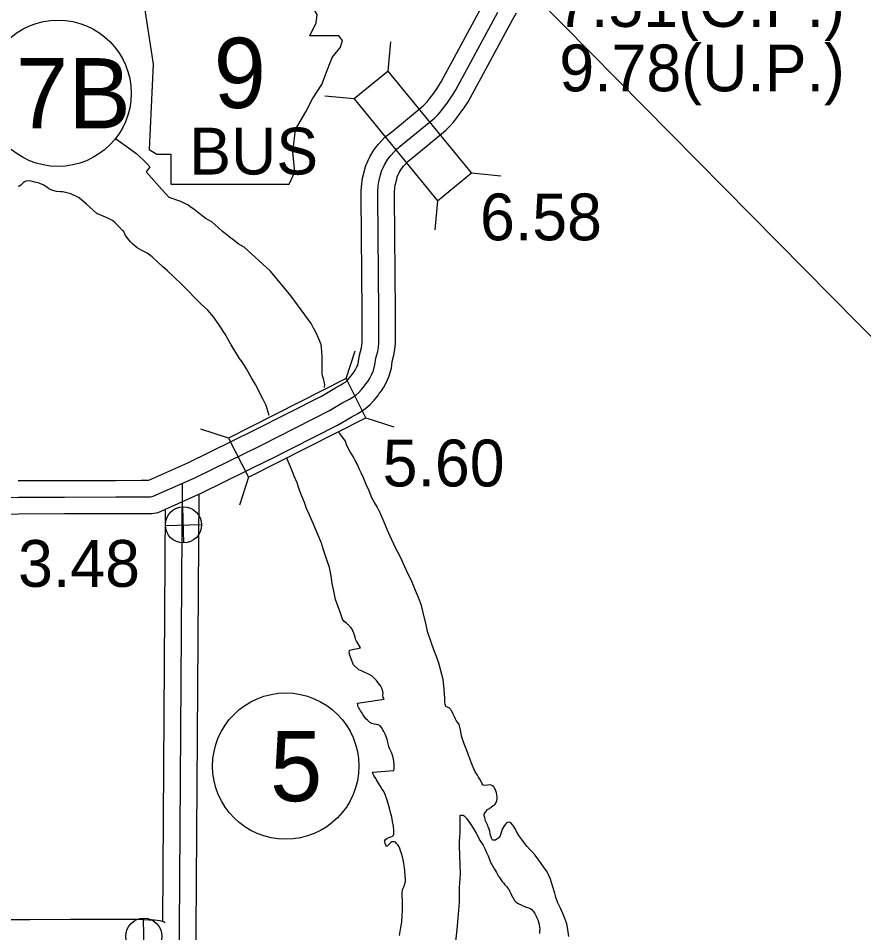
# Model space of a CAD drawing. Extents: x 31699 to 244310, y -8841 to 11474.
# Drawn here: x 100458 to 100967, y 2024 to 2574 of the extents above; entities that cross this region are included whole.
import ezdxf

# ---------------------------------------------------------------- set-up
doc = ezdxf.new("R2010")
doc.units = 0
for name, color, linetype in [('B_Logo', 7, 'Continuous'), ('G-ANNO-TEXT', 7, 'Continuous'), ('Level 21', 7, 'Continuous'), ('Level 48', 7, 'Continuous'), ('R_Border Notes', 7, 'Continuous'), ('R_Draft', 7, 'Continuous'), ('R_XS_EARTHWORK_STAGE1', 7, 'Continuous'), ('R_XS_EARTHWORK_STAGE2', 7, 'Continuous'), ('S_WALL', 7, 'Continuous'), ('S_WALL_ANNOT', 7, 'Continuous')]:
    doc.layers.add(name, color=color, linetype=linetype)

msp = doc.modelspace()

# ---------------------------------------------------------------- linework, layer by layer
at = {"layer": 'B_Logo'}
for points in [[(100605.12, 2317.02), (100645.51, 2337.53), (100653.63, 2342.34), (100657.53, 2344.4), (100659.51, 2345.7), (100661.29, 2346.93), (100663.2, 2348.5), (100664.84, 2350.26), (100666.6, 2352.49), (100667.32, 2353.57), (100668.49, 2355.12), (100669.53, 2356.74), (100671.03, 2359.43), (100671.99, 2361.72), (100672.87, 2365.07), (100673.42, 2369.02), (100674.49, 2373.11), (100674.92, 2375.59), (100675.14, 2378.26), (100675.14, 2396.62), (100674.58, 2466.46), (100674.6, 2469.39), (100674.82, 2472.74), (100675.25, 2475.21), (100676.25, 2479.3), (100676.88, 2481.52), (100678.63, 2485.42), (100680.64, 2488.72), (100682.67, 2491.22), (100685.81, 2494.74), (100689.23, 2497.53), (100708.58, 2513.4), (100710.81, 2515.57), (100712.05, 2517.06), (100713.43, 2518.88), (100716.17, 2522.53), (100718.32, 2525.37), (100720.28, 2528.4), (100721.45, 2530.42), (100746.79, 2577.23)], [(100458.48, 2285.47), (100486.27, 2285.56), (100517.16, 2285.59), (100532.4, 2285.74), (100537.85, 2285.72), (100539.58, 2286.01), (100564.51, 2297.06), (100605.12, 2317.02)], [(100555.08, 1995.98), (100557.13, 2293.76)], [(100425.43, 2285.3), (100458.48, 2285.47)]]:
    msp.add_lwpolyline(points, dxfattribs=at)
at = {"layer": 'G-ANNO-TEXT'}
msp.add_lwpolyline([(100534.37, 2579.83), (100539.44, 2545.99), (100537.19, 2494.68), (100541.7, 2491.86), (100550.16, 2491.86), (100550.16, 2473.81), (100621.21, 2473.81), (100624.6, 2481.14), (100623.47, 2492.98), (100625.16, 2506.52), (100631.36, 2517.23), (100635.31, 2525.13), (100640.95, 2533.59), (100644.34, 2542.61), (100647.15, 2549.94), (100652.23, 2556.14), (100653.36, 2560.09), (100651.1, 2562.91), (100633.62, 2562.91), (100637.57, 2570.81), (100638.13, 2575.88), (100635.79, 2579.78)], close=True, dxfattribs=at)
at = {"layer": 'Level 21'}
for p, q in [((100557.94, 2257.93), (100557.44, 2279.62)), ((100546.84, 2268.52), (100568.54, 2269.03)), ((100534.14, 2010.62), (100533.64, 2032.32))]:
    msp.add_line(p, q, dxfattribs=at)
for centre in [(100557.69, 2268.78), (100533.89, 2021.47)]:
    msp.add_circle(centre, 10.85, dxfattribs=at)
at = {"layer": 'Level 48'}
msp.add_line((100000.09, 3366.76), (102655.5, 673.93), dxfattribs=at)
at = {"layer": 'R_Border Notes'}
for centre in [(100482.32, 2528.41), (100619.23, 2123.73)]:
    msp.add_circle(centre, 44, dxfattribs=at)
at = {"layer": 'R_Draft'}
for points in [[(100516.85, 2501.15), (100529.71, 2491.9), (100535.56, 2486.37), (100537.51, 2484.1), (100535.23, 2481.17), (100538.48, 2477.59), (100543.03, 2472.39), (100548.88, 2465.89), (100556.03, 2463.61), (100559.97, 2461.47)], [(100512.29, 2453.19), (100505.66, 2456.13), (100499.49, 2461.66), (100494.94, 2465.56), (100490.06, 2467.84), (100485.21, 2469.03), (100483.82, 2469.14), (100481.35, 2469.3), (100479.21, 2469.87), (100476.87, 2471.03), (100475.65, 2471.95), (100473.44, 2473.31), (100471.76, 2474.02), (100470.96, 2474.34), (100468.42, 2474.97), (100466.14, 2475.6), (100464.68, 2475.78), (100462.95, 2475.55), (100462.15, 2475.21), (100461.43, 2474.46), (100460.58, 2473.65), (100460.05, 2473.1), (100459.13, 2472.49), (100458.33, 2472.41)], [(100594.15, 2435.82), (100590.63, 2437.83), (100588.13, 2439.79), (100585.17, 2442.08), (100583.89, 2443.33), (100581.26, 2445.36), (100576.6, 2449.49), (100574.85, 2451.07), (100571.36, 2452.88), (100568.94, 2454.72), (100565.91, 2457.01), (100564.02, 2458.64), (100562.4, 2459.69), (100561.33, 2460.54), (100559.97, 2461.47)], [(100609.31, 2334.57), (100607.38, 2340.54), (100605.52, 2344.59), (100604.29, 2346.9), (100602.71, 2350.22), (100601, 2353.33), (100598.54, 2357.16), (100595.6, 2362.59), (100592.94, 2366.89), (100591.38, 2368.87), (100586.33, 2377.13), (100582.9, 2383.62), (100578.96, 2389.24), (100575.83, 2393.93), (100572.37, 2397.88), (100568.12, 2401.82), (100564.54, 2405.3), (100560.75, 2409.38), (100556.49, 2413.52), (100551.96, 2417.99), (100548.11, 2421.67), (100545.15, 2424.3), (100542.24, 2426.92), (100539, 2429.94), (100535.91, 2432.16), (100534.3, 2433.01), (100532.69, 2433.85), (100529.93, 2435.47), (100527.3, 2437.57), (100525.95, 2439.15), (100522.9, 2442.84), (100521.86, 2445.23), (100521.12, 2445.89), (100518.96, 2448.19), (100516.39, 2450.62), (100515.04, 2451.93), (100513.56, 2452.71), (100512.29, 2453.19)], [(100642.52, 2351.44), (100642.57, 2351.71), (100642.62, 2353.25), (100642.54, 2354.11), (100642.32, 2354.98), (100641.83, 2356.71), (100641.34, 2358.37), (100641.19, 2359.7), (100641.15, 2362.24), (100641.19, 2364.24), (100641.08, 2366.91), (100641.04, 2369.91), (100640.86, 2373.12), (100640.53, 2377.25), (100638.94, 2381.03), (100637.56, 2384.28), (100635.86, 2387.06), (100634.42, 2389.95), (100622.5, 2406.38), (100610.15, 2421.33), (100594.15, 2435.82)], [(100655.09, 2319.11), (100651.77, 2323.81), (100650.79, 2324.71)], [(100664.52, 2300.1), (100663.63, 2302.16), (100662.27, 2305.16), (100661.05, 2307.61), (100659.7, 2309.87), (100657.81, 2313.06), (100655.77, 2317.04), (100655.09, 2319.11)], [(100626.04, 2294.05), (100624.33, 2298.18), (100623.17, 2301.37), (100622.02, 2303.7), (100621.4, 2305.23), (100620.31, 2307.95), (100619.9, 2309.04)], [(100740.31, 2088.85), (100739.7, 2089.91), (100739.29, 2090.84), (100739.09, 2091.57), (100739.15, 2091.97), (100738.88, 2092.77), (100738.6, 2093.84), (100738.52, 2094.91), (100739.05, 2095.91), (100740.03, 2097.12), (100740.16, 2097.33), (100741.75, 2098.14), (100742.15, 2098.55), (100742.74, 2099.09), (100744, 2099.97), (100744.66, 2100.44), (100745.12, 2100.91), (100745.45, 2101.52), (100745.84, 2102.39), (100746.1, 2102.99), (100746.36, 2104.13), (100746.35, 2105.33), (100746.2, 2106.4), (100745.92, 2107.66), (100745.79, 2108.2), (100745.51, 2108.86), (100745.24, 2109.53), (100744.7, 2110.46), (100744.23, 2111.25), (100743.56, 2111.91), (100742.75, 2112.24), (100741.82, 2112.43), (100740.56, 2112.29), (100738.83, 2112), (100738.16, 2112.2), (100737.76, 2112.46), (100737.29, 2113.12), (100736.81, 2114.05), (100735.86, 2115.85), (100735.12, 2117.17), (100734.51, 2118.24), (100733.16, 2120.29), (100732.28, 2122.02), (100731.19, 2124.55), (100730.51, 2126.48), (100729.62, 2128.94), (100729.55, 2129.14), (100728.6, 2131.53), (100727.71, 2134.2), (100726.41, 2137.05), (100725.25, 2140.51), (100724.76, 2142.78), (100724.48, 2144.51), (100724.13, 2146.25), (100723.44, 2148.78), (100722.7, 2149.97), (100721.75, 2151.23), (100721.21, 2152.03), (100720.6, 2153.36), (100719.92, 2154.95), (100718.9, 2157.08), (100718.36, 2157.87), (100718.03, 2158.2), (100717.63, 2158.6), (100717.22, 2158.86), (100716.82, 2158.93), (100716.36, 2159.19), (100715.42, 2159.65), (100715.01, 2160.78), (100714.8, 2162.31), (100714.77, 2164.72), (100714.75, 2166.99), (100714.39, 2169.99), (100713.8, 2175.86), (100711.25, 2185.58), (100709.88, 2189.64), (100708.31, 2193.7), (100706.6, 2198.36), (100704.48, 2204.68), (100703.65, 2208.61), (100701.91, 2216.07), (100700.74, 2220.27), (100698.96, 2225.12), (100697.26, 2229.31), (100695.28, 2234.37), (100691.89, 2241.41), (100687.95, 2249.72), (100685.17, 2255.03), (100681.98, 2262.01), (100680.28, 2265.94), (100678.37, 2270.39), (100676.54, 2274.58), (100676.19, 2275.65), (100674.84, 2278.37), (100674.16, 2279.7), (100672.54, 2282.29), (100670.98, 2285.14), (100669.28, 2289.33), (100667.64, 2293.19), (100665.88, 2297.18), (100664.52, 2300.1)], [(100677.69, 2109.07), (100676.81, 2110.47), (100676, 2111.93), (100674.98, 2113.45), (100674.31, 2114.51), (100673.83, 2115.51), (100673.5, 2116.04), (100672.82, 2117.17), (100672.21, 2118.17), (100671.74, 2118.83), (100671.33, 2120.03), (100684.23, 2121.09), (100684.42, 2122.02), (100684.48, 2123.23), (100684.46, 2124.83), (100684.03, 2127.83), (100683.55, 2129.69), (100682.73, 2131.82), (100681.64, 2134.28), (100681.1, 2135.61), (100680.61, 2137.95), (100680.13, 2139.88), (100679.03, 2142.87), (100678.22, 2144.6), (100677.61, 2145.59), (100676.87, 2146.86), (100675.99, 2147.85), (100674.72, 2148.5), (100673.66, 2148.76), (100672.32, 2148.95), (100670.92, 2149.34), (100669.85, 2149.93), (100668.37, 2151.31), (100667.43, 2152.24), (100666.62, 2153.43), (100665.61, 2154.76), (100664.8, 2156.09), (100664.19, 2157.02), (100663.52, 2158.08), (100663.04, 2158.94), (100662.84, 2159.47), (100662.63, 2160.14), (100662.49, 2160.67), (100662.42, 2161.67), (100678.37, 2163.9), (100677.83, 2165.03), (100677.68, 2166.36), (100677.74, 2167.56), (100677.66, 2168.7), (100677.04, 2170.69), (100676.37, 2171.89), (100674.68, 2173.88), (100673.81, 2175.14), (100672.26, 2176.92), (100670.99, 2177.98), (100668.58, 2179.16), (100666.84, 2179.94), (100665.17, 2180.73), (100664.17, 2181.19), (100663.16, 2181.71), (100659.94, 2184.62), (100659.12, 2186.61), (100658.37, 2188.81), (100657.76, 2190.54), (100657.41, 2191.8), (100657.46, 2193.41), (100664.1, 2194.87), (100662.68, 2197.33), (100661.67, 2198.92), (100661.19, 2200.05), (100660.92, 2201.18), (100660.64, 2202.58), (100660.23, 2203.78), (100659.62, 2205.11), (100659.14, 2206.11), (100658.27, 2207.1), (100657.19, 2208.29), (100656.85, 2208.69), (100656.52, 2208.95), (100655.65, 2209.75), (100654.24, 2210.73), (100653.43, 2212.13), (100651.92, 2216.39), (100649.06, 2223.97), (100648.14, 2228.97), (100647.17, 2233.63), (100646.53, 2238.1), (100645.48, 2243.17), (100643.91, 2247.82), (100641.99, 2253.75), (100640.62, 2257.81), (100638.57, 2263), (100636.87, 2266.85), (100635.1, 2271.04), (100633, 2275.63), (100631.77, 2278.75), (100630.4, 2282.35), (100628.91, 2286), (100627.54, 2289.66), (100626.72, 2292.13), (100626.04, 2294.05)], [(100687.56, 2021.77), (100688.26, 2025.38), (100688.95, 2029.79), (100689.24, 2033.6), (100689.48, 2037.28), (100689.44, 2040.55), (100689.36, 2042.62), (100689.2, 2045.49), (100689.12, 2047.29), (100689.36, 2049.23), (100689.82, 2050.23), (100690.41, 2051.57), (100691.25, 2054.39), (100691.24, 2055.39), (100691.08, 2057.92), (100690.79, 2060.79), (100690.57, 2062.73), (100690.15, 2065.06), (100689.86, 2067.26), (100689.44, 2069.19), (100688.89, 2071.12), (100688.28, 2072.85), (100687.8, 2074.18), (100687.32, 2075.18), (100686.65, 2076.38), (100685.84, 2077.24), (100685.17, 2077.9), (100684.57, 2078.23), (100683.7, 2078.28), (100682.97, 2078.21), (100682.31, 2077.8), (100681.91, 2077.4), (100681.52, 2076.99), (100681.06, 2076.39), (100680.66, 2075.98), (100680.2, 2075.65), (100679.86, 2075.58), (100679.33, 2076.17), (100678.98, 2077.24), (100678.71, 2078.3), (100678.64, 2078.64), (100679.23, 2079.58), (100679.89, 2080.18), (100680.82, 2080.59), (100681.88, 2080.94), (100683.01, 2081.42), (100683.4, 2081.62), (100683.8, 2082.02), (100684, 2082.29), (100684.12, 2082.83), (100684.25, 2083.7), (100684.24, 2084.9), (100683.94, 2087.7), (100683.45, 2090.37), (100682.96, 2093.1), (100682.2, 2095.83), (100681.58, 2098.36), (100680.82, 2101.22), (100680, 2103.89), (100678.98, 2106.61), (100678.09, 2108.41), (100677.69, 2109.07)], [(100720.97, 2014.75), (100722.2, 2025.44), (100722.8, 2032.26), (100723.58, 2041.81), (100723.63, 2050.49), (100724.22, 2058.85), (100724.17, 2064.05), (100723.66, 2075.73), (100723.77, 2078.41), (100724.05, 2084.02), (100724.15, 2087.09), (100724.06, 2089.83), (100724.11, 2091.36), (100724.02, 2093.96), (100724.49, 2094.17), (100725.15, 2094.24), (100725.42, 2094.31), (100725.82, 2094.25), (100726.55, 2093.79), (100727.7, 2092.6), (100727.96, 2092.27), (100729.99, 2089.22), (100731.95, 2086.36), (100733.77, 2083.31), (100736.14, 2078.79), (100737.83, 2076.14), (100738.92, 2074.15), (100739.94, 2071.82), (100740.82, 2069.82), (100741.71, 2067.56), (100742.26, 2065.9), (100744.69, 2061.65), (100745.84, 2059.79), (100746.99, 2057.8), (100748.2, 2056.14), (100749.22, 2054.62), (100750.09, 2053.56), (100750.97, 2052.36), (100751.91, 2051.3), (100752.85, 2050.04), (100753.39, 2049.25), (100753.94, 2048.32), (100754.34, 2047.45), (100754.82, 2046.46), (100755.5, 2045.06), (100756.24, 2043.73), (100756.78, 2042.87), (100757.32, 2042.21), (100757.46, 2042.01), (100758.46, 2041.35), (100759.33, 2040.96), (100760.67, 2040.3), (100761.14, 2039.98), (100761.87, 2039.72), (100762.94, 2039.19), (100763.67, 2038.86), (100764.48, 2038.61), (100765.21, 2038.48), (100766.48, 2037.89), (100767.08, 2037.56), (100767.76, 2036.7), (100768.09, 2036.37), (100769.03, 2035.11), (100769.44, 2034.31), (100769.85, 2033.38), (100770.26, 2032.52), (100770.87, 2030.86), (100771.21, 2029.79), (100771.63, 2028.46), (100771.77, 2026.92), (100771.92, 2025.72), (100771.86, 2024.59), (100771.8, 2023.72), (100771.74, 2022.99)], [(100789.47, 2021.29), (100788.89, 2025.49), (100788.26, 2028.82), (100786.49, 2033.68), (100784.31, 2038.33), (100782.68, 2041.92), (100781.66, 2044.98), (100780.9, 2047.38), (100779.66, 2051.77), (100778.29, 2055.63), (100777.41, 2058.03), (100776.32, 2060.15), (100774.84, 2062.34), (100772.75, 2065.13), (100771.46, 2067.18), (100769.11, 2070.23), (100767.62, 2072.02), (100766.01, 2073.67), (100764.2, 2075.53), (100762.24, 2078.11), (100761.16, 2079.57), (100759.34, 2081.96), (100757.99, 2084.41), (100757.24, 2085.87), (100756.5, 2087.07), (100755.89, 2087.93), (100755.42, 2088.53), (100754.95, 2089.12), (100753.95, 2089.78), (100752.94, 2090.11), (100752.41, 2089.9), (100751.95, 2089.56), (100750.63, 2088.01), (100749.39, 2085.73), (100748.68, 2083.72), (100748.42, 2082.65), (100748.03, 2081.78), (100747.37, 2080.84), (100746.72, 2080.1), (100746.12, 2079.69), (100745.33, 2079.28), (100744.53, 2079.14), (100743.73, 2079.27), (100743.26, 2079.6), (100742.92, 2080.33), (100742.3, 2082.26), (100742.03, 2083.19), (100741.88, 2084.39), (100741.54, 2085.72), (100740.99, 2087.25), (100740.78, 2087.92), (100740.31, 2088.85)]]:
    msp.add_lwpolyline(points, dxfattribs=at)
at = {"layer": 'R_XS_EARTHWORK_STAGE1'}
for p, q in [((100680.7, 2541.75), (100682.44, 2559.26)), ((100660.29, 2525.01), (100642.77, 2526.74)), ((100730.92, 2480.5), (100748.43, 2478.77)), ((100710.51, 2463.77), (100708.77, 2446.25)), ((100655.48, 2356.82), (100660.94, 2373.56)), ((100667.43, 2333.29), (100684.16, 2327.82)), ((100584.86, 2320.96), (100568.13, 2326.42)), ((100596.82, 2297.42), (100591.36, 2280.69))]:
    msp.add_line(p, q, dxfattribs=at)
for points in [[(100730.92, 2480.5), (100680.7, 2541.75), (100660.29, 2525.01), (100710.51, 2463.77)], [(100596.82, 2297.42), (100667.43, 2333.29), (100655.48, 2356.82), (100584.86, 2320.96)]]:
    msp.add_lwpolyline(points, close=True, dxfattribs=at)
at = {"layer": 'R_XS_EARTHWORK_STAGE2'}
for points in [[(100600.59, 2325.94), (100640.7, 2346.31), (100648.74, 2351.06), (100652.43, 2353.02), (100653.92, 2353.99), (100655.26, 2354.92), (100656.33, 2355.8), (100657.24, 2356.78), (100658.5, 2358.37), (100659.16, 2359.35), (100660.29, 2360.85), (100660.95, 2361.87), (100662.02, 2363.81), (100662.5, 2364.96), (100663.05, 2367.03), (100663.59, 2370.97), (100664.71, 2375.24), (100664.99, 2376.87), (100665.14, 2378.68), (100665.14, 2396.58), (100664.58, 2466.46), (100664.6, 2469.76), (100664.87, 2473.92), (100665.45, 2477.26), (100666.59, 2481.87), (100667.46, 2484.95), (100669.75, 2490.08), (100672.45, 2494.5), (100675.05, 2497.7), (100678.88, 2501.99), (100682.9, 2505.28), (100701.91, 2520.86), (100703.47, 2522.37), (100704.21, 2523.27), (100705.43, 2524.89), (100708.19, 2528.56), (100710.12, 2531.11), (100711.74, 2533.61), (100712.72, 2535.31), (100737.99, 2581.97)], [(100609.65, 2308.1), (100650.33, 2328.76), (100658.52, 2333.61), (100662.63, 2335.78), (100665.1, 2337.41), (100667.31, 2338.94), (100670.06, 2341.19), (100672.43, 2343.74), (100674.7, 2346.61), (100675.48, 2347.78), (100676.7, 2349.39), (100678.12, 2351.61), (100680.03, 2355.06), (100681.48, 2358.49), (100682.7, 2363.11), (100683.24, 2367.07), (100684.27, 2370.98), (100684.84, 2374.31), (100685.14, 2377.84), (100685.14, 2396.67), (100684.58, 2466.46), (100684.6, 2469.03), (100684.76, 2471.55), (100685.04, 2473.16), (100685.92, 2476.73), (100686.3, 2478.09), (100687.5, 2480.75), (100688.83, 2482.94), (100690.29, 2484.74), (100692.75, 2487.49), (100695.57, 2489.79), (100715.25, 2505.93), (100718.15, 2508.76), (100719.89, 2510.84), (100721.42, 2512.87), (100724.15, 2516.5), (100726.52, 2519.63), (100728.81, 2523.19), (100730.17, 2525.54), (100755.6, 2572.49), (100757.93, 2576.85)], [(100458.45, 2295.47), (100486.25, 2295.56), (100517.1, 2295.59), (100532.36, 2295.74), (100536.83, 2295.72), (100560.27, 2306.13), (100600.71, 2326)], [(100458.51, 2275.47), (100486.29, 2275.56), (100517.21, 2275.59), (100532.43, 2275.74), (100538.66, 2275.72), (100542.47, 2276.35), (100568.74, 2288), (100609.53, 2308.05)], [(100565.08, 1995.91), (100567.08, 2287.22)], [(100545.31, 2030.15), (100547.02, 2278.33)], [(100425.63, 2275.3), (100458.53, 2275.47)], [(100438.15, 2031.5), (100465.31, 2031.44)], [(100465.2, 2031.44), (100489.57, 2031.65), (100531.38, 2031.59), (100536.93, 2031.19), (100540.32, 2031.3), (100543.45, 2030.78), (100546.19, 2029.97), (100546.82, 2029.72)]]:
    msp.add_lwpolyline(points, dxfattribs=at)

# ---------------------------------------------------------------- texts
at = {"layer": 'G-ANNO-TEXT'}
for s, height, p in [('9', 42.24, (100575.91, 2519.55)), ('BUS', 28.16, (100561.23, 2479.54))]:
    msp.add_text(s, height=height, dxfattribs=at).set_placement(p)
at = {"layer": 'R_Border Notes'}
for s, p in [('7B', (100456.99, 2507.29)), ('5', (100609.78, 2102.61))]:
    msp.add_text(s, height=42.24, dxfattribs=at).set_placement(p)
at = {"layer": 'S_WALL'}
for s, p in [('7.51(O.P.)', (100781.74, 2568.31)), ('9.78(U.P.)', (100783.69, 2529.58)), ('6.58', (100736.01, 2439.96)), ('5.60', (100677.49, 2291.93))]:
    msp.add_text(s, height=28.16, dxfattribs=at).set_placement(p)
at = {"layer": 'S_WALL_ANNOT'}
msp.add_text('3.48', height=28.16, dxfattribs=at).set_placement((100458.29, 2231.55))

doc.saveas('drawing.dxf')
